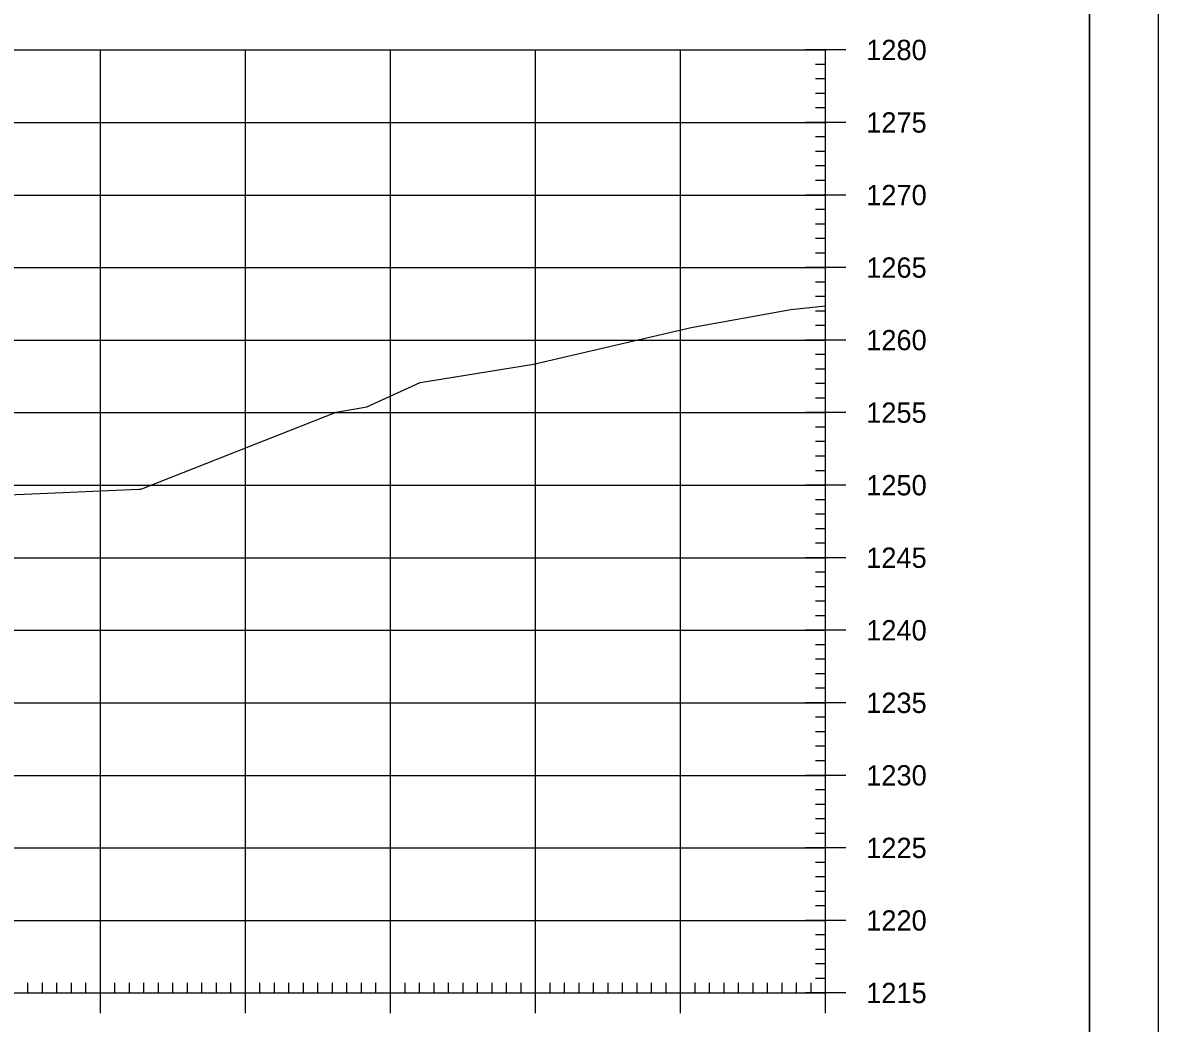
# Model space of a CAD drawing. Extents: x 1406028 to 1412453, y 321733 to 325986.
# Drawn here: x 1406674.5 to 1406752.8, y 323310.6 to 323379.6 of the extents above; entities that cross this region are included whole.
import ezdxf

# ---------------------------------------------------------------- set-up
doc = ezdxf.new("R2010")
doc.units = 0
for name, color, linetype in [('R_Axis', 7, 'Continuous'), ('R_Axis Annot', 7, 'Continuous'), ('R_Border', 7, 'Continuous'), ('R_Exist Surface', 7, 'Continuous'), ('R_Grid', 7, 'Continuous'), ('R_No Plot', 7, 'Continuous')]:
    doc.layers.add(name, color=color, linetype=linetype)

msp = doc.modelspace()

# ---------------------------------------------------------------- linework, layer by layer
at = {"layer": 'R_Axis'}
for p, q in [((1406731.29, 323377.679), (1406728.49, 323377.679)), ((1406729.89, 323312.679), (1406729.89, 323377.679)), ((1406729.89, 323376.679), (1406729.19, 323376.679)), ((1406729.89, 323375.679), (1406729.19, 323375.679)), ((1406729.89, 323374.679), (1406729.19, 323374.679)), ((1406729.89, 323373.679), (1406729.19, 323373.679)), ((1406731.29, 323372.679), (1406728.49, 323372.679)), ((1406729.89, 323371.679), (1406729.19, 323371.679)), ((1406729.89, 323370.679), (1406729.19, 323370.679)), ((1406729.89, 323369.679), (1406729.19, 323369.679)), ((1406729.89, 323368.679), (1406729.19, 323368.679)), ((1406731.29, 323367.679), (1406728.49, 323367.679)), ((1406729.89, 323366.679), (1406729.19, 323366.679)), ((1406729.89, 323365.679), (1406729.19, 323365.679)), ((1406729.89, 323364.679), (1406729.19, 323364.679)), ((1406729.89, 323363.679), (1406729.19, 323363.679)), ((1406731.29, 323362.679), (1406728.49, 323362.679)), ((1406729.89, 323361.679), (1406729.19, 323361.679)), ((1406729.89, 323360.679), (1406729.19, 323360.679)), ((1406729.89, 323359.679), (1406729.19, 323359.679)), ((1406729.89, 323358.679), (1406729.19, 323358.679)), ((1406731.29, 323357.679), (1406728.49, 323357.679)), ((1406729.89, 323356.679), (1406729.19, 323356.679)), ((1406729.89, 323355.679), (1406729.19, 323355.679)), ((1406729.89, 323354.679), (1406729.19, 323354.679)), ((1406729.89, 323353.679), (1406729.19, 323353.679)), ((1406731.29, 323352.679), (1406728.49, 323352.679)), ((1406729.89, 323351.679), (1406729.19, 323351.679)), ((1406729.89, 323350.679), (1406729.19, 323350.679)), ((1406729.89, 323349.679), (1406729.19, 323349.679)), ((1406729.89, 323348.679), (1406729.19, 323348.679)), ((1406731.29, 323347.679), (1406728.49, 323347.679)), ((1406729.89, 323346.679), (1406729.19, 323346.679)), ((1406729.89, 323345.679), (1406729.19, 323345.679)), ((1406729.89, 323344.679), (1406729.19, 323344.679)), ((1406729.89, 323343.679), (1406729.19, 323343.679)), ((1406731.29, 323342.679), (1406728.49, 323342.679)), ((1406729.89, 323341.679), (1406729.19, 323341.679)), ((1406729.89, 323340.679), (1406729.19, 323340.679)), ((1406729.89, 323339.679), (1406729.19, 323339.679)), ((1406729.89, 323338.679), (1406729.19, 323338.679)), ((1406731.29, 323337.679), (1406728.49, 323337.679)), ((1406729.89, 323336.679), (1406729.19, 323336.679)), ((1406729.89, 323335.679), (1406729.19, 323335.679)), ((1406729.89, 323334.679), (1406729.19, 323334.679)), ((1406729.89, 323333.679), (1406729.19, 323333.679)), ((1406731.29, 323332.679), (1406728.49, 323332.679)), ((1406729.89, 323331.679), (1406729.19, 323331.679)), ((1406729.89, 323330.679), (1406729.19, 323330.679)), ((1406729.89, 323329.679), (1406729.19, 323329.679)), ((1406729.89, 323328.679), (1406729.19, 323328.679)), ((1406731.29, 323327.679), (1406728.49, 323327.679)), ((1406729.89, 323326.679), (1406729.19, 323326.679)), ((1406729.89, 323325.679), (1406729.19, 323325.679)), ((1406729.89, 323324.679), (1406729.19, 323324.679)), ((1406729.89, 323323.679), (1406729.19, 323323.679)), ((1406731.29, 323322.679), (1406728.49, 323322.679)), ((1406729.89, 323321.679), (1406729.19, 323321.679)), ((1406729.89, 323320.679), (1406729.19, 323320.679)), ((1406729.89, 323319.679), (1406729.19, 323319.679)), ((1406729.89, 323318.679), (1406729.19, 323318.679)), ((1406731.29, 323317.679), (1406728.49, 323317.679)), ((1406729.89, 323316.679), (1406729.19, 323316.679)), ((1406729.89, 323315.679), (1406729.19, 323315.679)), ((1406729.89, 323314.679), (1406729.19, 323314.679)), ((1406679.89, 323311.279), (1406679.89, 323314.079)), ((1406689.89, 323311.279), (1406689.89, 323314.079)), ((1406699.89, 323311.279), (1406699.89, 323314.079)), ((1406709.89, 323311.279), (1406709.89, 323314.079)), ((1406719.89, 323311.279), (1406719.89, 323314.079)), ((1406729.89, 323313.679), (1406729.19, 323313.679)), ((1406729.89, 323311.279), (1406729.89, 323314.079)), ((1406674.89, 323312.679), (1406674.89, 323313.379)), ((1406675.89, 323312.679), (1406675.89, 323313.379)), ((1406676.89, 323312.679), (1406676.89, 323313.379)), ((1406677.89, 323312.679), (1406677.89, 323313.379)), ((1406678.89, 323312.679), (1406678.89, 323313.379)), ((1406680.89, 323312.679), (1406680.89, 323313.379)), ((1406681.89, 323312.679), (1406681.89, 323313.379)), ((1406682.89, 323312.679), (1406682.89, 323313.379)), ((1406683.89, 323312.679), (1406683.89, 323313.379)), ((1406684.89, 323312.679), (1406684.89, 323313.379)), ((1406685.89, 323312.679), (1406685.89, 323313.379)), ((1406686.89, 323312.679), (1406686.89, 323313.379)), ((1406687.89, 323312.679), (1406687.89, 323313.379)), ((1406688.89, 323312.679), (1406688.89, 323313.379)), ((1406690.89, 323312.679), (1406690.89, 323313.379)), ((1406691.89, 323312.679), (1406691.89, 323313.379)), ((1406692.89, 323312.679), (1406692.89, 323313.379)), ((1406693.89, 323312.679), (1406693.89, 323313.379)), ((1406694.89, 323312.679), (1406694.89, 323313.379)), ((1406695.89, 323312.679), (1406695.89, 323313.379)), ((1406696.89, 323312.679), (1406696.89, 323313.379)), ((1406697.89, 323312.679), (1406697.89, 323313.379)), ((1406698.89, 323312.679), (1406698.89, 323313.379)), ((1406700.89, 323312.679), (1406700.89, 323313.379)), ((1406701.89, 323312.679), (1406701.89, 323313.379)), ((1406702.89, 323312.679), (1406702.89, 323313.379)), ((1406703.89, 323312.679), (1406703.89, 323313.379)), ((1406704.89, 323312.679), (1406704.89, 323313.379)), ((1406705.89, 323312.679), (1406705.89, 323313.379)), ((1406706.89, 323312.679), (1406706.89, 323313.379)), ((1406707.89, 323312.679), (1406707.89, 323313.379)), ((1406708.89, 323312.679), (1406708.89, 323313.379)), ((1406710.89, 323312.679), (1406710.89, 323313.379)), ((1406711.89, 323312.679), (1406711.89, 323313.379)), ((1406712.89, 323312.679), (1406712.89, 323313.379)), ((1406713.89, 323312.679), (1406713.89, 323313.379)), ((1406714.89, 323312.679), (1406714.89, 323313.379)), ((1406715.89, 323312.679), (1406715.89, 323313.379)), ((1406716.89, 323312.679), (1406716.89, 323313.379)), ((1406717.89, 323312.679), (1406717.89, 323313.379)), ((1406718.89, 323312.679), (1406718.89, 323313.379)), ((1406720.89, 323312.679), (1406720.89, 323313.379)), ((1406721.89, 323312.679), (1406721.89, 323313.379)), ((1406722.89, 323312.679), (1406722.89, 323313.379)), ((1406723.89, 323312.679), (1406723.89, 323313.379)), ((1406724.89, 323312.679), (1406724.89, 323313.379)), ((1406725.89, 323312.679), (1406725.89, 323313.379)), ((1406726.89, 323312.679), (1406726.89, 323313.379)), ((1406727.89, 323312.679), (1406727.89, 323313.379)), ((1406728.89, 323312.679), (1406728.89, 323313.379)), ((1406449.89, 323312.679), (1406729.89, 323312.679)), ((1406731.29, 323312.679), (1406728.49, 323312.679))]:
    msp.add_line(p, q, dxfattribs=at)
at = {"layer": 'R_Border'}
msp.add_line((1406748.07, 323216.679), (1406748.07, 323422.139), dxfattribs=at)
at = {"layer": 'R_Exist Surface'}
msp.add_lwpolyline([(1406673.561, 323347.012), (1406676.244, 323347.132), (1406682.532, 323347.414), (1406682.682, 323347.414), (1406682.871, 323347.462), (1406685.606, 323348.564), (1406696.137, 323352.704), (1406698.248, 323353.083), (1406701.941, 323354.753), (1406709.752, 323356.029), (1406720.611, 323358.555), (1406727.486, 323359.786), (1406729.89, 323360.044)], dxfattribs=at)
at = {"layer": 'R_Grid'}
for p, q in [((1406449.89, 323377.679), (1406729.89, 323377.679)), ((1406679.89, 323312.679), (1406679.89, 323377.679)), ((1406689.89, 323312.679), (1406689.89, 323377.679)), ((1406699.89, 323312.679), (1406699.89, 323377.679)), ((1406709.89, 323312.679), (1406709.89, 323377.679)), ((1406719.89, 323312.679), (1406719.89, 323377.679)), ((1406729.89, 323312.679), (1406729.89, 323377.679)), ((1406449.89, 323372.679), (1406729.89, 323372.679)), ((1406449.89, 323367.679), (1406729.89, 323367.679)), ((1406449.89, 323362.679), (1406729.89, 323362.679)), ((1406449.89, 323357.679), (1406729.89, 323357.679)), ((1406449.89, 323352.679), (1406729.89, 323352.679)), ((1406449.89, 323347.679), (1406729.89, 323347.679)), ((1406449.89, 323342.679), (1406729.89, 323342.679)), ((1406449.89, 323337.679), (1406729.89, 323337.679)), ((1406449.89, 323332.679), (1406729.89, 323332.679)), ((1406449.89, 323327.679), (1406729.89, 323327.679)), ((1406449.89, 323322.679), (1406729.89, 323322.679)), ((1406449.89, 323317.679), (1406729.89, 323317.679)), ((1406449.89, 323312.679), (1406729.89, 323312.679))]:
    msp.add_line(p, q, dxfattribs=at)
at = {"layer": 'R_No Plot'}
for points in [[(1406419.482, 323426.034), (1406752.822, 323426.034), (1406752.822, 323212.696), (1406419.482, 323212.696)], [(1406665.81, 323422.139), (1406685.43, 323422.139), (1406685.43, 323412.259), (1406701.542, 323412.259), (1406724.741, 323412.259), (1406724.741, 323387.927), (1406748.07, 323387.927), (1406748.07, 323216.679), (1406431.89, 323216.679), (1406431.89, 323422.139)]]:
    msp.add_lwpolyline(points, close=True, dxfattribs=at)

# ---------------------------------------------------------------- texts
at = {"layer": 'R_Axis Annot'}
for s, p in [('1280', (1406732.69, 323376.979)), ('1275', (1406732.69, 323371.979)), ('1270', (1406732.69, 323366.979)), ('1265', (1406732.69, 323361.979)), ('1260', (1406732.69, 323356.979)), ('1255', (1406732.69, 323351.979)), ('1250', (1406732.69, 323346.979)), ('1245', (1406732.69, 323341.979)), ('1240', (1406732.69, 323336.979)), ('1235', (1406732.69, 323331.979)), ('1230', (1406732.69, 323326.979)), ('1225', (1406732.69, 323321.979)), ('1220', (1406732.69, 323316.979)), ('1215', (1406732.69, 323311.979))]:
    msp.add_text(s, height=1.4, dxfattribs=at).set_placement(p)
at = {"layer": 'R_No Plot'}
for p in [(1406720.568, 323358.505), (1406701.898, 323354.703), (1406682.639, 323347.364)]:
    msp.add_text('+', height=0.1, dxfattribs=at).set_placement(p)

doc.saveas('drawing.dxf')
